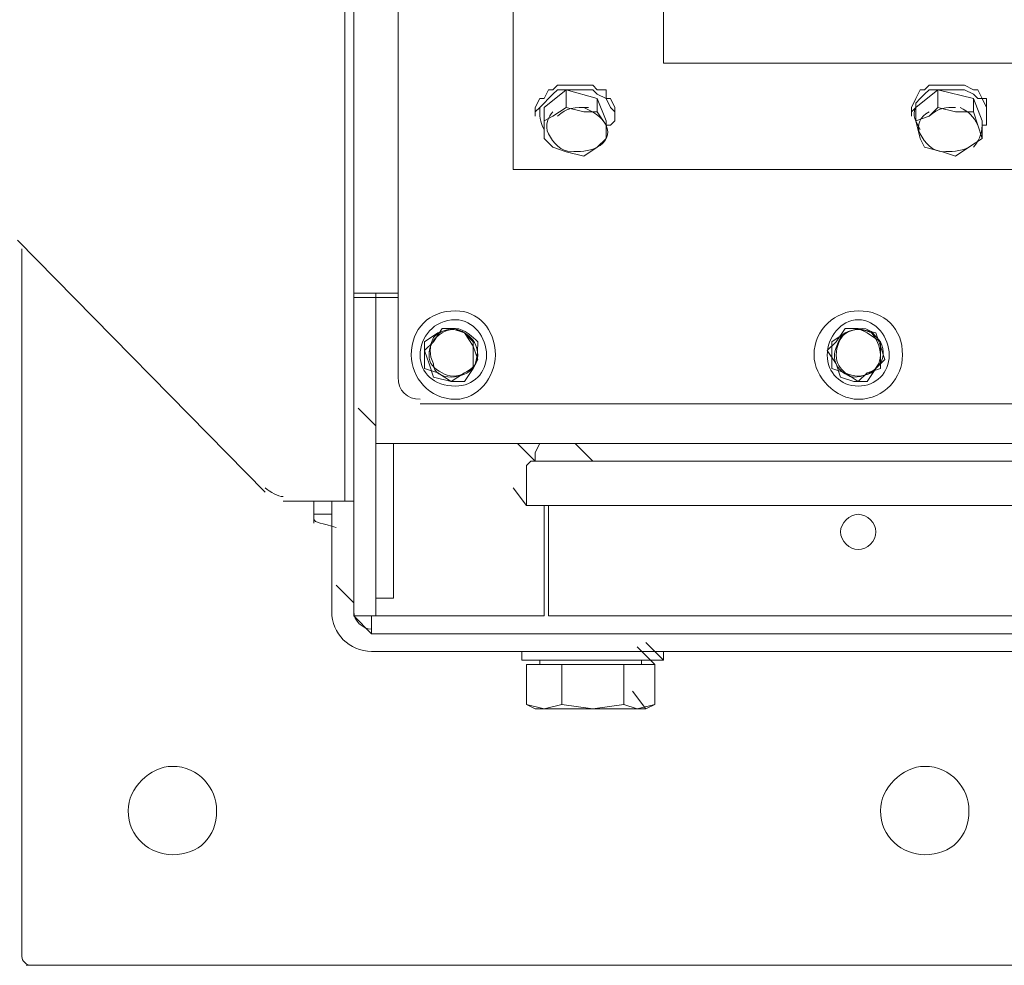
# Model space of a CAD drawing. Header units: millimetres. Extents: x -300186 to 535068, y -28581 to 763298.
# Tile 376 of 405: x 144859 to 145122, y 373220 to 373472. Entities that reach past the tile are written whole.
import ezdxf

# ---------------------------------------------------------------- set-up
doc = ezdxf.new("R2010")
doc.units = ezdxf.units.MM
doc.header["$LTSCALE"] = 10
doc.layers.add('koty', color=6, linetype='Continuous', lineweight=9)
doc.layers.add('NS_tenka', color=252, linetype='Continuous', lineweight=18)
doc.layers.add('popisky', color=6, linetype='Continuous')

# ---------------------------------------------------------------- blocks, each defined once
blk = doc.blocks.new('A$C12ac11e3')
at = {"layer": 'NS_tenka'}
for p, q in [((-952.32, 3786.46), (-952.32, 5357.31)), ((-940.53, 4814.05), (-940.53, 3764.07)), ((-954.67, 3731.07), (-954.67, 4789.31)), ((-909.89, 4284.94), (-909.89, 3819.46)), ((-869.83, 4256.65), (-869.83, 3847.74)), ((-869.83, 3847.74), (-17.82, 3847.74)), ((-17.82, 3847.74), (-869.83, 3847.74)), ((-869.83, 3847.74), (-869.83, 3847.74)), ((-899.29, 3840.67), (-898.11, 3841.85)), ((-898.11, 3841.85), (-895.75, 3841.85)), ((-895.75, 3841.85), (-894.57, 3841.85)), ((-894.57, 3841.85), (-892.22, 3841.85)), ((-892.22, 3841.85), (-891.04, 3841.85)), ((-891.04, 3841.85), (-888.68, 3841.85)), ((-888.68, 3841.85), (-887.5, 3840.67)), ((-800.3, 3840.67), (-799.12, 3841.85)), ((-799.12, 3841.85), (-796.76, 3841.85)), ((-796.76, 3841.85), (-794.41, 3841.85)), ((-794.41, 3841.85), (-793.23, 3841.85)), ((-793.23, 3841.85), (-790.87, 3841.85)), ((-790.87, 3841.85), (-789.69, 3841.85)), ((-789.69, 3841.85), (-787.33, 3840.67)), ((-901.64, 3835.96), (-895.75, 3840.67)), ((-901.64, 3838.31), (-900.46, 3840.67)), ((-900.46, 3840.67), (-899.29, 3840.67)), ((-900.46, 3838.31), (-899.29, 3839.49)), ((-899.29, 3839.49), (-898.11, 3840.67)), ((-898.11, 3840.67), (-895.75, 3840.67)), ((-895.75, 3840.67), (-895.75, 3835.96)), ((-895.75, 3840.67), (-887.5, 3838.31)), ((-895.75, 3840.67), (-894.57, 3840.67)), ((-894.57, 3840.67), (-892.22, 3840.67)), ((-892.22, 3840.67), (-891.04, 3840.67)), ((-891.04, 3840.67), (-888.68, 3840.67)), ((-888.68, 3840.67), (-887.5, 3839.49)), ((-887.5, 3840.67), (-885.14, 3840.67)), ((-887.5, 3839.49), (-885.14, 3838.31)), ((-885.14, 3840.67), (-885.14, 3838.31)), ((-802.65, 3835.96), (-796.76, 3840.67)), ((-802.65, 3838.31), (-801.48, 3840.67)), ((-801.48, 3840.67), (-800.3, 3840.67)), ((-801.48, 3838.31), (-800.3, 3839.49)), ((-800.3, 3839.49), (-799.12, 3840.67)), ((-799.12, 3840.67), (-796.76, 3840.67)), ((-796.76, 3840.67), (-796.76, 3835.96)), ((-796.76, 3840.67), (-787.33, 3838.31)), ((-796.76, 3840.67), (-794.41, 3840.67)), ((-794.41, 3840.67), (-793.23, 3840.67)), ((-793.23, 3840.67), (-790.87, 3840.67)), ((-790.87, 3840.67), (-789.69, 3840.67)), ((-789.69, 3840.67), (-787.33, 3839.49)), ((-787.33, 3840.67), (-786.16, 3840.67)), ((-787.33, 3839.49), (-786.16, 3838.31)), ((-786.16, 3840.67), (-784.98, 3838.31)), ((-904, 3835.96), (-902.82, 3838.31)), ((-902.82, 3838.31), (-901.64, 3838.31)), ((-902.82, 3835.96), (-901.64, 3837.13)), ((-901.64, 3837.13), (-900.46, 3838.31)), ((-887.5, 3838.31), (-887.5, 3834.78)), ((-887.5, 3838.31), (-885.14, 3832.42)), ((-885.14, 3838.31), (-885.14, 3838.31)), ((-885.14, 3838.31), (-883.97, 3835.96)), ((-885.14, 3838.31), (-883.97, 3838.31)), ((-883.97, 3838.31), (-882.79, 3835.96)), ((-803.83, 3835.96), (-802.65, 3838.31)), ((-802.65, 3837.13), (-801.48, 3838.31)), ((-802.65, 3838.31), (-802.65, 3838.31)), ((-802.65, 3835.96), (-802.65, 3837.13)), ((-787.33, 3838.31), (-787.33, 3834.78)), ((-787.33, 3838.31), (-784.98, 3832.42)), ((-786.16, 3838.31), (-784.98, 3838.31)), ((-784.98, 3838.31), (-783.8, 3835.96)), ((-784.98, 3838.31), (-783.8, 3838.31)), ((-783.8, 3838.31), (-783.8, 3835.96)), ((-904, 3835.96), (-904, 3833.6)), ((-904, 3834.78), (-902.82, 3835.96)), ((-904, 3835.96), (-904, 3835.96)), ((-904, 3833.6), (-904, 3833.6)), ((-901.64, 3832.42), (-901.64, 3835.96)), ((-899.29, 3833.6), (-901.64, 3832.42)), ((-895.75, 3835.96), (-899.29, 3833.6)), ((-891.04, 3834.78), (-895.75, 3835.96)), ((-895.75, 3835.96), (-895.75, 3835.96)), ((-887.5, 3834.78), (-891.04, 3834.78)), ((-885.14, 3831.24), (-887.5, 3834.78)), ((-887.5, 3834.78), (-887.5, 3834.78)), ((-883.97, 3835.96), (-882.79, 3834.78)), ((-882.79, 3833.6), (-882.79, 3835.96)), ((-882.79, 3835.96), (-882.79, 3835.96)), ((-882.79, 3835.96), (-882.79, 3835.96)), ((-882.79, 3834.78), (-882.79, 3833.6)), ((-882.79, 3833.6), (-882.79, 3832.42)), ((-803.83, 3835.96), (-803.83, 3833.6)), ((-803.83, 3834.78), (-802.65, 3835.96)), ((-803.83, 3835.96), (-803.83, 3835.96)), ((-803.83, 3833.6), (-803.83, 3833.6)), ((-802.65, 3832.42), (-802.65, 3835.96)), ((-799.12, 3833.6), (-802.65, 3832.42)), ((-796.76, 3835.96), (-799.12, 3833.6)), ((-792.05, 3834.78), (-796.76, 3835.96)), ((-796.76, 3835.96), (-796.76, 3835.96)), ((-787.33, 3834.78), (-792.05, 3834.78)), ((-786.16, 3831.24), (-787.33, 3834.78)), ((-787.33, 3834.78), (-787.33, 3834.78)), ((-783.8, 3833.6), (-783.8, 3835.96)), ((-783.8, 3835.96), (-783.8, 3835.96)), ((-783.8, 3835.96), (-783.8, 3834.78)), ((-783.8, 3835.96), (-783.8, 3835.96)), ((-783.8, 3834.78), (-783.8, 3833.6)), ((-783.8, 3833.6), (-783.8, 3832.42)), ((-901.64, 3832.42), (-901.64, 3827.71)), ((-885.14, 3832.42), (-885.14, 3827.71)), ((-885.14, 3827.71), (-885.14, 3831.24)), ((-883.97, 3831.24), (-885.14, 3831.24)), ((-882.79, 3832.42), (-883.97, 3831.24)), ((-802.65, 3832.42), (-801.48, 3827.71)), ((-784.98, 3827.71), (-786.16, 3831.24)), ((-784.98, 3832.42), (-784.98, 3827.71)), ((-783.8, 3831.24), (-784.98, 3831.24)), ((-783.8, 3832.42), (-783.8, 3831.24)), ((-901.64, 3827.71), (-901.64, 3827.71)), ((-901.64, 3827.71), (-899.29, 3825.35)), ((-887.5, 3825.35), (-885.14, 3827.71)), ((-885.14, 3827.71), (-885.14, 3827.71)), ((-801.48, 3827.71), (-801.48, 3827.71)), ((-801.48, 3827.71), (-800.3, 3825.35)), ((-788.51, 3825.35), (-784.98, 3827.71)), ((-784.98, 3827.71), (-784.98, 3827.71)), ((-899.29, 3825.35), (-895.75, 3824.17)), ((-895.75, 3824.17), (-891.04, 3822.99)), ((-891.04, 3822.99), (-887.5, 3825.35)), ((-800.3, 3825.35), (-795.58, 3824.17)), ((-795.58, 3824.17), (-792.05, 3822.99)), ((-792.05, 3822.99), (-788.51, 3825.35)), ((-909.89, 3819.46), (22.25, 3819.46)), ((-975.88, 3733.43), (-1041.88, 3800.6)), ((-1040.7, 3798.25), (-1040.7, 3609.7)), ((-941.71, 3786.46), (-952.32, 3786.46)), ((-952.32, 3786.46), (-952.32, 3785.28)), ((-946.42, 3785.28), (-946.42, 3786.46)), ((-946.42, 3786.46), (-946.42, 3786.46)), ((-940.53, 3786.46), (-941.71, 3786.46)), ((-946.42, 3785.28), (-952.32, 3785.28)), ((-952.32, 3785.28), (-952.32, 3712.22)), ((-952.32, 3785.28), (-952.32, 3785.28)), ((-946.42, 3712.22), (-946.42, 3785.28)), ((-940.53, 3785.28), (-946.42, 3785.28)), ((-946.42, 3785.28), (-946.42, 3755.82)), ((-929.92, 3775.86), (-933.46, 3773.5)), ((-928.75, 3777.03), (-931.1, 3773.5)), ((-926.39, 3777.03), (-929.92, 3775.86)), ((-925.21, 3777.03), (-928.75, 3777.03)), ((-922.85, 3775.86), (-926.39, 3777.03)), ((-922.85, 3775.86), (-925.21, 3777.03)), ((-920.5, 3773.5), (-922.85, 3775.86)), ((-920.5, 3772.32), (-922.85, 3775.86)), ((-821.51, 3775.86), (-825.04, 3773.5)), ((-821.51, 3777.03), (-823.87, 3773.5)), ((-817.97, 3777.03), (-821.51, 3775.86)), ((-817.97, 3777.03), (-821.51, 3777.03)), ((-815.62, 3775.86), (-817.97, 3777.03)), ((-813.26, 3775.86), (-817.97, 3777.03)), ((-812.08, 3773.5), (-815.62, 3775.86)), ((-812.08, 3772.32), (-813.26, 3775.86)), ((-933.46, 3773.5), (-933.46, 3769.96)), ((-931.1, 3773.5), (-933.46, 3771.14)), ((-920.5, 3769.96), (-920.5, 3773.5)), ((-823.87, 3773.5), (-826.22, 3771.14)), ((-825.04, 3773.5), (-825.04, 3769.96)), ((-812.08, 3769.96), (-812.08, 3773.5)), ((-933.46, 3771.14), (-932.28, 3767.61)), ((-919.32, 3768.78), (-920.5, 3772.32)), ((-826.22, 3771.14), (-823.87, 3767.61)), ((-810.9, 3768.78), (-812.08, 3772.32)), ((-933.46, 3769.96), (-933.46, 3766.43)), ((-920.5, 3766.43), (-920.5, 3769.96)), ((-920.5, 3766.43), (-919.32, 3768.78)), ((-825.04, 3769.96), (-825.04, 3766.43)), ((-813.26, 3766.43), (-810.9, 3768.78)), ((-812.08, 3766.43), (-812.08, 3769.96)), ((-933.46, 3766.43), (-929.92, 3765.25)), ((-932.28, 3767.61), (-931.1, 3764.07)), ((-929.92, 3765.25), (-926.39, 3762.89)), ((-926.39, 3762.89), (-922.85, 3765.25)), ((-922.85, 3765.25), (-920.5, 3766.43)), ((-922.85, 3762.89), (-920.5, 3766.43)), ((-825.04, 3766.43), (-821.51, 3765.25)), ((-823.87, 3767.61), (-822.69, 3764.07)), ((-821.51, 3765.25), (-817.97, 3762.89)), ((-817.97, 3762.89), (-815.62, 3765.25)), ((-815.62, 3765.25), (-812.08, 3766.43)), ((-815.62, 3762.89), (-813.26, 3766.43)), ((-940.53, 3764.07), (-940.53, 3764.07)), ((-931.1, 3764.07), (-926.39, 3762.89)), ((-926.39, 3762.89), (-922.85, 3762.89)), ((-822.69, 3764.07), (-819.15, 3762.89)), ((-819.15, 3762.89), (-815.62, 3762.89)), ((-946.42, 3751.11), (-951.14, 3755.82)), ((-951.14, 3755.82), (-951.14, 3755.82)), ((-946.42, 3746.39), (-946.42, 3755.82)), ((-946.42, 3755.82), (-946.42, 3755.82)), ((-934.64, 3757), (46.99, 3757)), ((-946.42, 3746.39), (-941.71, 3746.39)), ((-941.71, 3746.39), (-941.71, 3718.11)), ((54.06, 3746.39), (-941.71, 3746.39)), ((-941.71, 3746.39), (-941.71, 3746.39)), ((-904, 3741.68), (-908.71, 3746.39)), ((-908.71, 3746.39), (-908.71, 3746.39)), ((-904, 3741.68), (-908.71, 3746.39)), ((-908.71, 3746.39), (-908.71, 3746.39)), ((-902.82, 3746.39), (-904, 3744.04)), ((-904, 3744.04), (-902.82, 3746.39)), ((-888.68, 3741.68), (-893.39, 3746.39)), ((-893.39, 3746.39), (-893.39, 3746.39)), ((-905.18, 3741.68), (-906.36, 3740.5)), ((-906.36, 3740.5), (-905.18, 3741.68)), ((-905.18, 3741.68), (-904, 3741.68)), ((-904, 3744.04), (-904, 3741.68)), ((-904, 3741.68), (-904, 3744.04)), ((-904, 3741.68), (-904, 3741.68)), ((-904, 3741.68), (-901.64, 3741.68)), ((-901.64, 3741.68), (-904, 3741.68)), ((-904, 3741.68), (-904, 3741.68)), ((-904, 3741.68), (-904, 3741.68)), ((-904, 3741.68), (-904, 3741.68)), ((-902.82, 3741.68), (-904, 3741.68)), ((-899.29, 3741.68), (-902.82, 3741.68)), ((-901.64, 3741.68), (-900.46, 3741.68)), ((-899.29, 3741.68), (-901.64, 3741.68)), ((-900.46, 3741.68), (-896.93, 3741.68)), ((-896.93, 3741.68), (-899.29, 3741.68)), ((-896.93, 3741.68), (-899.29, 3741.68)), ((-896.93, 3741.68), (-893.39, 3741.68)), ((-892.22, 3741.68), (-896.93, 3741.68)), ((-894.57, 3741.68), (-896.93, 3741.68)), ((-885.14, 3741.68), (-894.57, 3741.68)), ((-893.39, 3741.68), (-888.68, 3741.68)), ((-887.5, 3741.68), (-892.22, 3741.68)), ((-888.68, 3741.68), (-887.5, 3741.68)), ((-888.68, 3741.68), (-876.9, 3741.68)), ((-887.5, 3741.68), (-887.5, 3741.68)), ((-876.9, 3741.68), (-887.5, 3741.68)), ((-874.54, 3741.68), (-885.14, 3741.68)), ((-876.9, 3741.68), (-863.93, 3741.68)), ((-863.93, 3741.68), (-876.9, 3741.68)), ((-862.75, 3741.68), (-874.54, 3741.68)), ((-863.93, 3741.68), (-849.79, 3741.68)), ((-848.61, 3741.68), (-863.93, 3741.68)), ((-849.79, 3741.68), (-862.75, 3741.68)), ((-849.79, 3741.68), (-832.12, 3741.68)), ((-834.47, 3741.68), (-849.79, 3741.68)), ((-832.12, 3741.68), (-848.61, 3741.68)), ((-817.97, 3741.68), (-834.47, 3741.68)), ((-832.12, 3741.68), (-813.26, 3741.68)), ((-812.08, 3741.68), (-832.12, 3741.68)), ((-799.12, 3741.68), (-817.97, 3741.68)), ((-813.26, 3741.68), (-793.23, 3741.68)), ((-792.05, 3741.68), (-812.08, 3741.68)), ((-780.26, 3741.68), (-799.12, 3741.68)), ((-793.23, 3741.68), (-769.66, 3741.68)), ((-769.66, 3741.68), (-792.05, 3741.68)), ((-760.23, 3741.68), (-780.26, 3741.68)), ((-906.36, 3740.5), (-906.36, 3729.9)), ((-906.36, 3729.9), (-906.36, 3740.5)), ((-906.36, 3729.9), (-909.89, 3734.61)), ((-909.89, 3734.61), (-909.89, 3734.61)), ((-906.36, 3729.9), (-909.89, 3734.61)), ((-954.67, 3731.07), (-971.17, 3731.07)), ((-971.17, 3731.07), (-971.17, 3731.07)), ((-962.92, 3731.07), (-962.92, 3727.54)), ((-958.21, 3731.07), (-958.21, 3701.61)), ((-952.32, 3731.07), (-954.67, 3731.07)), ((-952.32, 3731.07), (-952.32, 3703.97)), ((-952.32, 3731.07), (-952.32, 3703.97)), ((-905.18, 3729.9), (-906.36, 3729.9)), ((-905.18, 3729.9), (-906.36, 3729.9)), ((-904, 3729.9), (-905.18, 3729.9)), ((-902.82, 3729.9), (-905.18, 3729.9)), ((-901.64, 3729.9), (-904, 3729.9)), ((-901.64, 3729.9), (-902.82, 3729.9)), ((-898.11, 3729.9), (-901.64, 3729.9)), ((-898.11, 3729.9), (-901.64, 3729.9)), ((-901.64, 3729.9), (-901.64, 3700.44)), ((-900.46, 3700.44), (-900.46, 3729.9)), ((-894.57, 3729.9), (-898.11, 3729.9)), ((-894.57, 3729.9), (-898.11, 3729.9)), ((-888.68, 3729.9), (-894.57, 3729.9)), ((-888.68, 3729.9), (-894.57, 3729.9)), ((-878.07, 3729.9), (-888.68, 3729.9)), ((-878.07, 3729.9), (-888.68, 3729.9)), ((-865.11, 3729.9), (-878.07, 3729.9)), ((-863.93, 3729.9), (-878.07, 3729.9)), ((-849.79, 3729.9), (-865.11, 3729.9)), ((-849.79, 3729.9), (-863.93, 3729.9)), ((-832.12, 3729.9), (-849.79, 3729.9)), ((-832.12, 3729.9), (-849.79, 3729.9)), ((-813.26, 3729.9), (-832.12, 3729.9)), ((-813.26, 3729.9), (-832.12, 3729.9)), ((-793.23, 3729.9), (-813.26, 3729.9)), ((-793.23, 3729.9), (-813.26, 3729.9)), ((-770.84, 3729.9), (-793.23, 3729.9)), ((-769.66, 3729.9), (-793.23, 3729.9)), ((-962.92, 3727.54), (-958.21, 3727.54)), ((-962.92, 3727.54), (-962.92, 3725.18)), ((-962.92, 3725.18), (-962.92, 3725.18)), ((-941.71, 3718.11), (-941.71, 3705.15)), ((-952.32, 3700.44), (-952.32, 3712.22)), ((-946.42, 3712.22), (-946.42, 3700.44)), ((-952.32, 3703.97), (-957.03, 3708.68)), ((-941.71, 3705.15), (-946.42, 3705.15)), ((-952.32, 3701.61), (-952.32, 3703.97)), ((-952.32, 3703.97), (-952.32, 3703.97)), ((-952.32, 3703.97), (-952.32, 3701.61)), ((-952.32, 3703.97), (-952.32, 3703.97)), ((-952.32, 3703.97), (-952.32, 3703.97)), ((-952.32, 3703.97), (-952.32, 3703.97)), ((-958.21, 3701.61), (-958.21, 3701.61)), ((-952.32, 3701.61), (-952.32, 3701.61)), ((-947.6, 3695.72), (-952.32, 3700.44)), ((-952.32, 3700.44), (-952.32, 3700.44)), ((-946.42, 3700.44), (-952.32, 3700.44)), ((-947.6, 3695.72), (-947.6, 3700.44)), ((-946.42, 3700.44), (-945.24, 3700.44)), ((-945.24, 3700.44), (-945.24, 3700.44)), ((-945.24, 3700.44), (-904, 3700.44)), ((-904, 3700.44), (-904, 3700.44)), ((-901.64, 3700.44), (-904, 3700.44)), ((-776.73, 3700.44), (-900.46, 3700.44)), ((59.96, 3695.72), (-947.6, 3695.72)), ((-872.18, 3687.47), (-876.9, 3692.19)), ((-869.83, 3688.65), (-874.54, 3693.37)), ((-874.54, 3693.37), (-874.54, 3693.37)), ((-704.84, 3691.01), (-947.6, 3691.01)), ((-907.53, 3691.01), (-907.53, 3688.65)), ((-869.83, 3688.65), (-869.83, 3691.01)), ((-869.83, 3691.01), (-869.83, 3691.01)), ((-869.83, 3688.65), (-869.83, 3691.01)), ((-869.83, 3691.01), (-869.83, 3691.01)), ((-907.53, 3688.65), (-907.53, 3688.65)), ((-907.53, 3688.65), (-869.83, 3688.65)), ((-906.36, 3676.87), (-906.36, 3687.47)), ((-906.36, 3687.47), (-896.93, 3687.47)), ((-902.82, 3688.65), (-902.82, 3687.47)), ((-902.82, 3687.47), (-902.82, 3687.47)), ((-896.93, 3676.87), (-896.93, 3687.47)), ((-896.93, 3687.47), (-880.43, 3687.47)), ((-880.43, 3676.87), (-880.43, 3687.47)), ((-872.18, 3687.47), (-880.43, 3687.47)), ((-875.72, 3687.47), (-875.72, 3688.65)), ((-875.72, 3688.65), (-875.72, 3688.65)), ((-875.72, 3687.47), (-875.72, 3688.65)), ((-875.72, 3688.65), (-875.72, 3688.65)), ((-872.18, 3676.87), (-872.18, 3687.47)), ((-872.18, 3676.87), (-872.18, 3687.47)), ((-869.83, 3688.65), (-869.83, 3688.65)), ((-874.54, 3675.69), (-878.07, 3680.4)), ((-878.07, 3680.4), (-878.07, 3680.4)), ((-906.36, 3676.87), (-904, 3675.69)), ((-901.64, 3675.69), (-906.36, 3676.87)), ((-896.93, 3676.87), (-901.64, 3675.69)), ((-888.68, 3675.69), (-896.93, 3676.87)), ((-880.43, 3676.87), (-888.68, 3675.69)), ((-876.9, 3675.69), (-880.43, 3676.87)), ((-876.9, 3675.69), (-872.18, 3676.87)), ((-874.54, 3675.69), (-872.18, 3676.87)), ((-872.18, 3676.87), (-872.18, 3676.87)), ((-904, 3675.69), (-904, 3675.69)), ((-901.64, 3675.69), (-904, 3675.69)), ((-904, 3675.69), (-904, 3675.69)), ((-901.64, 3675.69), (-888.68, 3675.69)), ((-888.68, 3675.69), (-876.9, 3675.69)), ((-876.9, 3675.69), (-874.54, 3675.69)), ((-874.54, 3675.69), (-874.54, 3675.69)), ((-1040.7, 3609.7), (-1040.7, 3609.7)), ((-1039.52, 3607.34), (-761.41, 3607.34))]:
    blk.add_line(p, q, dxfattribs=at)
for points in [[(-902.82, 3835.96), (-902.82, 3833.6), (-902.82, 3832.42), (-901.64, 3830.06)], [(-899.29, 3834.78), (-900.46, 3833.6), (-901.64, 3831.24), (-900.46, 3828.88)], [(-889.86, 3835.96), (-893.39, 3835.96), (-895.75, 3835.96), (-898.11, 3833.6)], [(-885.14, 3831.24), (-886.32, 3833.6), (-888.68, 3834.78), (-891.04, 3835.96)], [(-802.65, 3835.96), (-803.83, 3833.6), (-802.65, 3832.42), (-801.48, 3830.06)], [(-799.12, 3834.78), (-801.48, 3833.6), (-802.65, 3831.24), (-801.48, 3828.88)], [(-792.05, 3835.96), (-794.41, 3835.96), (-796.76, 3835.96), (-799.12, 3833.6)], [(-786.16, 3831.24), (-787.33, 3833.6), (-788.51, 3834.78), (-790.87, 3835.96)], [(-887.5, 3825.35), (-885.14, 3826.53), (-883.97, 3828.88), (-885.14, 3831.24)], [(-787.33, 3825.35), (-786.16, 3826.53), (-784.98, 3828.88), (-784.98, 3831.24)], [(-900.46, 3828.88), (-899.29, 3826.53), (-896.93, 3824.17), (-894.57, 3824.17)], [(-801.48, 3828.88), (-800.3, 3826.53), (-797.94, 3824.17), (-795.58, 3824.17)], [(-894.57, 3824.17), (-892.22, 3824.17), (-889.86, 3824.17), (-887.5, 3825.35)], [(-795.58, 3824.17), (-793.23, 3824.17), (-790.87, 3824.17), (-788.51, 3825.35)], [(-928.75, 3775.86), (-931.1, 3774.68), (-932.28, 3772.32), (-932.28, 3769.96)], [(-925.21, 3777.03), (-927.57, 3777.03), (-929.92, 3775.86), (-931.1, 3774.68)], [(-922.85, 3775.86), (-924.03, 3777.03), (-927.57, 3777.03), (-928.75, 3775.86)], [(-919.32, 3773.5), (-920.5, 3774.68), (-922.85, 3777.03), (-925.21, 3777.03)], [(-919.32, 3769.96), (-919.32, 3772.32), (-920.5, 3774.68), (-922.85, 3775.86)], [(-821.51, 3775.86), (-822.69, 3774.68), (-823.87, 3772.32), (-823.87, 3769.96)], [(-816.8, 3777.03), (-819.15, 3777.03), (-821.51, 3775.86), (-822.69, 3774.68)], [(-814.44, 3775.86), (-816.8, 3777.03), (-819.15, 3777.03), (-821.51, 3775.86)], [(-812.08, 3773.5), (-813.26, 3774.68), (-814.44, 3777.03), (-816.8, 3777.03)], [(-812.08, 3769.96), (-812.08, 3772.32), (-813.26, 3774.68), (-814.44, 3775.86)], [(-931.1, 3774.68), (-932.28, 3772.32), (-932.28, 3769.96), (-931.1, 3767.61)], [(-920.5, 3766.43), (-919.32, 3768.78), (-919.32, 3771.14), (-919.32, 3773.5)], [(-822.69, 3774.68), (-823.87, 3772.32), (-825.04, 3769.96), (-823.87, 3767.61)], [(-813.26, 3766.43), (-810.9, 3768.78), (-810.9, 3771.14), (-812.08, 3773.5)], [(-932.28, 3769.96), (-932.28, 3767.61), (-931.1, 3766.43), (-928.75, 3765.25)], [(-922.85, 3765.25), (-920.5, 3766.43), (-919.32, 3767.61), (-919.32, 3769.96)], [(-823.87, 3769.96), (-823.87, 3767.61), (-822.69, 3766.43), (-821.51, 3765.25)], [(-814.44, 3765.25), (-813.26, 3766.43), (-812.08, 3767.61), (-812.08, 3769.96)], [(-931.1, 3767.61), (-931.1, 3765.25), (-928.75, 3764.07), (-926.39, 3764.07)], [(-928.75, 3765.25), (-927.57, 3764.07), (-924.03, 3764.07), (-922.85, 3765.25)], [(-926.39, 3764.07), (-924.03, 3764.07), (-921.68, 3765.25), (-920.5, 3766.43)], [(-823.87, 3767.61), (-822.69, 3765.25), (-820.33, 3764.07), (-819.15, 3764.07)], [(-821.51, 3765.25), (-819.15, 3764.07), (-816.8, 3764.07), (-814.44, 3765.25)], [(-819.15, 3764.07), (-816.8, 3764.07), (-814.44, 3765.25), (-813.26, 3766.43)], [(-940.53, 3764.07), (-940.53, 3760.54), (-938.17, 3758.18), (-934.64, 3758.18)], [(-975.88, 3734.61), (-974.71, 3733.43), (-972.35, 3732.25), (-971.17, 3732.25)], [(-962.92, 3726.36), (-962.92, 3725.18), (-960.56, 3725.18), (-957.03, 3724)], [(-958.21, 3701.61), (-958.21, 3695.72), (-953.49, 3691.01), (-947.6, 3691.01)], [(-952.32, 3701.61), (-952.32, 3699.26), (-949.96, 3696.9), (-947.6, 3696.9)], [(-1040.7, 3609.7), (-1040.7, 3608.52), (-1039.52, 3607.34), (-1038.34, 3607.34)]]:
    blk.add_open_spline(points, degree=3, dxfattribs=at)
for points, knots in [([(-914.61, 3769.96), (-914.61, 3777.03), (-919.32, 3781.75), (-925.21, 3781.75), (-925.21, 3781.75), (-932.28, 3781.75), (-937, 3777.03), (-937, 3769.96), (-937, 3769.96), (-937, 3764.07), (-932.28, 3758.18), (-925.21, 3758.18), (-925.21, 3758.18), (-919.32, 3758.18), (-914.61, 3764.07), (-914.61, 3769.96)], [0, 0, 0, 0, 0.0625, 0.0625, 0.0625, 0.062501, 0.125, 0.125, 0.125, 0.125001, 0.1875, 0.1875, 0.1875, 0.187501, 1, 1, 1, 1]), ([(-806.19, 3769.96), (-806.19, 3777.03), (-810.9, 3781.75), (-817.97, 3781.75), (-817.97, 3781.75), (-823.87, 3781.75), (-829.76, 3777.03), (-829.76, 3769.96), (-829.76, 3769.96), (-829.76, 3764.07), (-823.87, 3758.18), (-817.97, 3758.18), (-817.97, 3758.18), (-810.9, 3758.18), (-806.19, 3764.07), (-806.19, 3769.96)], [0, 0, 0, 0, 0.0625, 0.0625, 0.0625, 0.062501, 0.125, 0.125, 0.125, 0.125001, 0.1875, 0.1875, 0.1875, 0.187501, 1, 1, 1, 1]), ([(-916.96, 3769.96), (-916.96, 3774.68), (-920.5, 3779.39), (-925.21, 3779.39), (-925.21, 3779.39), (-931.1, 3779.39), (-934.64, 3774.68), (-934.64, 3769.96), (-934.64, 3769.96), (-934.64, 3765.25), (-931.1, 3761.71), (-925.21, 3761.71), (-925.21, 3761.71), (-920.5, 3761.71), (-916.96, 3765.25), (-916.96, 3769.96)], [0, 0, 0, 0, 0.0625, 0.0625, 0.0625, 0.062501, 0.125, 0.125, 0.125, 0.125001, 0.1875, 0.1875, 0.1875, 0.187501, 1, 1, 1, 1]), ([(-809.73, 3769.96), (-809.73, 3774.68), (-813.26, 3779.39), (-817.97, 3779.39), (-817.97, 3779.39), (-822.69, 3779.39), (-826.22, 3774.68), (-826.22, 3769.96), (-826.22, 3769.96), (-826.22, 3765.25), (-822.69, 3761.71), (-817.97, 3761.71), (-817.97, 3761.71), (-813.26, 3761.71), (-809.73, 3765.25), (-809.73, 3769.96)], [0, 0, 0, 0, 0.0625, 0.0625, 0.0625, 0.062501, 0.125, 0.125, 0.125, 0.125001, 0.1875, 0.1875, 0.1875, 0.187501, 1, 1, 1, 1]), ([(-813.26, 3722.83), (-813.26, 3725.18), (-815.62, 3727.54), (-817.97, 3727.54), (-817.97, 3727.54), (-820.33, 3727.54), (-822.69, 3725.18), (-822.69, 3722.83), (-822.69, 3722.83), (-822.69, 3720.47), (-820.33, 3718.11), (-817.97, 3718.11), (-817.97, 3718.11), (-815.62, 3718.11), (-813.26, 3720.47), (-813.26, 3722.83)], [0, 0, 0, 0, 0.0625, 0.0625, 0.0625, 0.062501, 0.125, 0.125, 0.125, 0.125001, 0.1875, 0.1875, 0.1875, 0.187501, 1, 1, 1, 1]), ([(-813.26, 3722.83), (-813.26, 3725.18), (-815.62, 3727.54), (-817.97, 3727.54), (-817.97, 3727.54), (-820.33, 3727.54), (-822.69, 3725.18), (-822.69, 3722.83), (-822.69, 3722.83), (-822.69, 3720.47), (-820.33, 3718.11), (-817.97, 3718.11), (-817.97, 3718.11), (-815.62, 3718.11), (-813.26, 3720.47), (-813.26, 3722.83)], [0, 0, 0, 0, 0.0625, 0.0625, 0.0625, 0.062501, 0.125, 0.125, 0.125, 0.125001, 0.1875, 0.1875, 0.1875, 0.187501, 1, 1, 1, 1]), ([(-988.85, 3648.58), (-988.85, 3654.48), (-993.56, 3660.37), (-1000.63, 3660.37), (-1000.63, 3660.37), (-1006.52, 3660.37), (-1012.42, 3654.48), (-1012.42, 3648.58), (-1012.42, 3648.58), (-1012.42, 3641.51), (-1006.52, 3636.8), (-1000.63, 3636.8), (-1000.63, 3636.8), (-993.56, 3636.8), (-988.85, 3641.51), (-988.85, 3648.58)], [0, 0, 0, 0, 0.0625, 0.0625, 0.0625, 0.062501, 0.125, 0.125, 0.125, 0.125001, 0.1875, 0.1875, 0.1875, 0.187501, 1, 1, 1, 1]), ([(-1000.63, 3660.37), (-1006.52, 3660.37), (-1012.42, 3654.48), (-1012.42, 3648.58), (-1012.42, 3648.58), (-1012.42, 3641.51), (-1006.52, 3636.8), (-1000.63, 3636.8)], [0, 0, 0, 0, 0.125, 0.125, 0.125, 0.125001, 1, 1, 1, 1]), ([(-788.51, 3648.58), (-788.51, 3654.48), (-793.23, 3660.37), (-800.3, 3660.37), (-800.3, 3660.37), (-806.19, 3660.37), (-812.08, 3654.48), (-812.08, 3648.58), (-812.08, 3648.58), (-812.08, 3641.51), (-806.19, 3636.8), (-800.3, 3636.8), (-800.3, 3636.8), (-793.23, 3636.8), (-788.51, 3641.51), (-788.51, 3648.58)], [0, 0, 0, 0, 0.0625, 0.0625, 0.0625, 0.062501, 0.125, 0.125, 0.125, 0.125001, 0.1875, 0.1875, 0.1875, 0.187501, 1, 1, 1, 1]), ([(-800.3, 3660.37), (-806.19, 3660.37), (-812.08, 3654.48), (-812.08, 3648.58), (-812.08, 3648.58), (-812.08, 3641.51), (-806.19, 3636.8), (-800.3, 3636.8)], [0, 0, 0, 0, 0.125, 0.125, 0.125, 0.125001, 1, 1, 1, 1])]:
    blk.add_open_spline(points, degree=3, knots=knots, dxfattribs=at)
blk = doc.blocks.new('podklad')
at = {"layer": 'koty', "color": 252}
blk.add_blockref('A$C12ac11e3', (138541.33, 448055.96), dxfattribs=at)

msp = doc.modelspace()

# ---------------------------------------------------------------- block references
at = {"layer": 'popisky', "lineweight": -3}
msp.add_blockref('podklad', (7359.275, -78443.138), dxfattribs=at)

doc.saveas('drawing.dxf')
